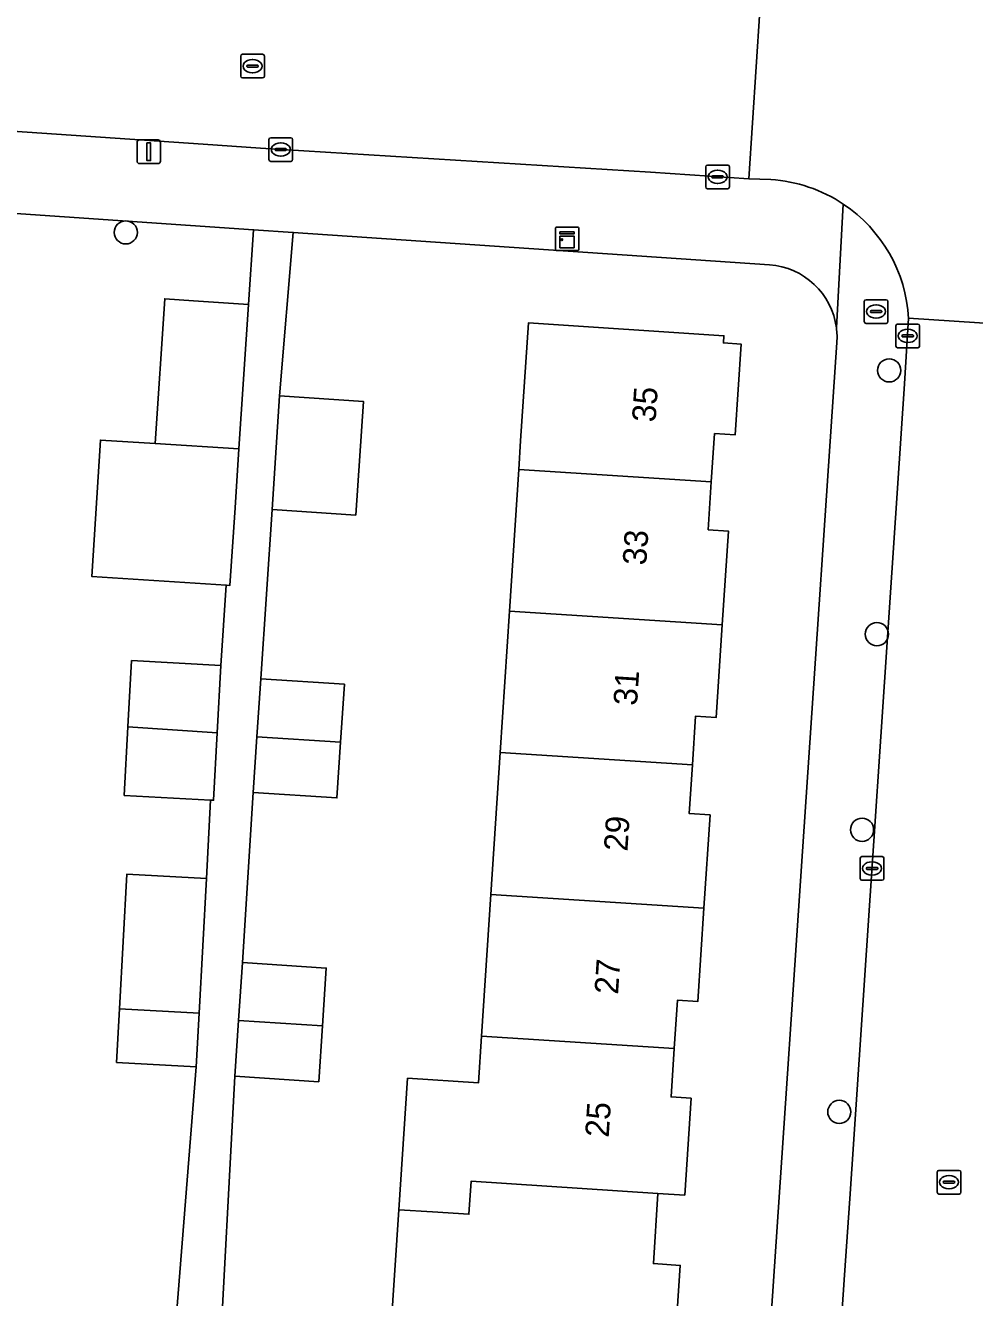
# Model space of a CAD drawing. Extents: x 161848 to 162726, y 385382 to 386521.
# Drawn here: x 162405.1 to 162445.2, y 385539 to 385592.8 of the extents above; entities that cross this region are included whole.
import ezdxf

# ---------------------------------------------------------------- set-up
doc = ezdxf.new("R2010")
doc.units = 0
for name, color, linetype in [('IMGEO_Boom', 7, 'Continuous'), ('IMGEO_Brandkraan', 7, 'Continuous'), ('IMGEO_Erf', 7, 'Continuous'), ('IMGEO_Kast', 7, 'Continuous'), ('IMGEO_Kolk', 7, 'Continuous'), ('IMGEO_Lichtmast', 7, 'Continuous'), ('IMGEO_Pand', 7, 'Continuous'), ('IMGEO_Pand_nummerreeks', 7, 'Continuous'), ('IMGEO_Rijbaan_lokaal_gesloten', 7, 'Continuous'), ('IMGEO_Rijbaan_lokaal_open', 7, 'Continuous'), ('IMGEO_Rioolput', 7, 'Continuous'), ('IMGEO_Voetpad_open', 7, 'Continuous')]:
    doc.layers.add(name, color=color, linetype=linetype)

msp = doc.modelspace()

# ---------------------------------------------------------------- linework, layer by layer
at = {"layer": 'IMGEO_Boom'}
for centre in [(162409.312, 385584.031), (162441.596, 385578.195), (162441.076, 385567.043), (162440.451, 385558.773), (162439.488, 385546.846)]:
    msp.add_circle(centre, 0.489, dxfattribs=at)
at = {"layer": 'IMGEO_Brandkraan'}
for p, q in [((162440.542, 385580.258), (162440.542, 385581.11)), ((162440.617, 385581.184), (162441.469, 385581.184)), ((162441.03, 385580.964), (162441.055, 385580.964)), ((162441.543, 385581.11), (162441.543, 385580.258)), ((162440.801, 385580.678), (162440.801, 385580.69)), ((162441.239, 385580.641), (162440.841, 385580.641)), ((162440.844, 385580.727), (162441.242, 385580.727)), ((162441.053, 385580.404), (162441.028, 385580.404)), ((162441.285, 385580.69), (162441.285, 385580.678)), ((162441.469, 385580.184), (162440.617, 385580.184))]:
    msp.add_line(p, q, dxfattribs=at)
for points in [[(162440.542, 385580.258), (162440.542, 385581.11)], [(162440.617, 385581.184), (162441.469, 385581.184)], [(162441.543, 385581.11), (162441.543, 385580.258)], [(162441.469, 385580.184), (162440.617, 385580.184)]]:
    msp.add_lwpolyline(points, dxfattribs=at)
for centre, radius, start, end in [((162440.619, 385581.108), 0.0765, 91.552, 178.448), ((162440.619, 385581.108), 0.0765, 91.552, 178.448), ((162441.467, 385581.108), 0.0765, 1.552, 88.448), ((162441.467, 385581.108), 0.0765, 1.552, 88.448), ((162440.619, 385580.26), 0.0765, 181.552, 268.448), ((162440.619, 385580.26), 0.0765, 181.552, 268.448), ((162440.841, 385580.687), 0.0403, 85.8775, 175.7526), ((162440.838, 385580.677), 0.0366, 178.938, 274.7102), ((162441.242, 385580.684), 0.043, 264.8664, 352.4533), ((162441.246, 385580.689), 0.0386, 1.7309, 96.639), ((162441.467, 385580.26), 0.0765, 271.552, 358.448), ((162441.467, 385580.26), 0.0765, 271.552, 358.448)]:
    msp.add_arc(centre, radius, start, end, dxfattribs=at)
for centre, major_axis, ratio, start_param, end_param in [((162441.029, 385580.684), (-0.387, 0.002), 0.722429, 4.712389, 7.853982), ((162441.054, 385580.684), (-0.39, 0.002), 0.717154, 1.570796, 4.712389)]:
    msp.add_ellipse(centre, major_axis=major_axis, ratio=ratio, start_param=start_param, end_param=end_param, dxfattribs=at)
at = {"layer": 'IMGEO_Erf'}
for points in [[(162411.454, 385538.275), (162412.284, 385548.754), (162408.925, 385548.938), (162409.049, 385551.203), (162409.36, 385556.9), (162412.719, 385556.716), (162412.899, 385560.029), (162409.243, 385560.228), (162409.401, 385563.129), (162409.554, 385565.925), (162413.336, 385565.718), (162413.561, 385569.117), (162407.876, 385569.477), (162408.242, 385575.251), (162410.552, 385575.105), (162410.959, 385581.223), (162412.172, 385581.142), (162414.505, 385580.987), (162414.714, 385584.138), (162404.051, 385584.872)], [(162436.53, 385582.66), (162416.391, 385584.025), (162415.817, 385577.119), (162419.358, 385576.884), (162419.039, 385572.079), (162415.498, 385572.314), (162415.018, 385565.16), (162418.559, 385564.925), (162418.397, 385562.48), (162418.24, 385560.12), (162414.699, 385560.355), (162414.248, 385553.162), (162417.789, 385552.927), (162417.627, 385550.484), (162417.47, 385548.122), (162413.929, 385548.357), (162413.235, 385535.449)], [(162420.358, 385535.046), (162420.863, 385542.71), (162421.229, 385548.269), (162424.222, 385548.072), (162424.352, 385550.049), (162424.746, 385556.037), (162425.142, 385562.045), (162425.535, 385568.02), (162425.929, 385574.004), (162426.009, 385575.222), (162426.336, 385580.201), (162434.606, 385579.658), (162434.586, 385579.355), (162435.33, 385579.306), (162435.077, 385575.469), (162434.21, 385575.526), (162434.075, 385573.479), (162433.942, 385571.457), (162434.8, 385571.4), (162434.539, 385567.438), (162434.282, 385563.522), (162433.412, 385563.579), (162433.276, 385561.52), (162433.14, 385559.461), (162434.02, 385559.403), (162433.76, 385555.455), (162433.5, 385551.507), (162432.64, 385551.564), (162432.506, 385549.522), (162432.371, 385547.479), (162433.217, 385547.423), (162432.948, 385543.326), (162431.81, 385543.401), (162431.623, 385540.431), (162432.761, 385540.356), (162432.493, 385536.276)], [(162431.712, 385465.708), (162431.842, 385467.698), (162434.023, 385500), (162439.383, 385579.377)]]:
    msp.add_lwpolyline(points, dxfattribs=at)
for centre, radius, start, end in [((162436.32, 385579.596), 3.071, 7.3682, 86.0855), ((162436.352, 385579.6), 3.039, 355.7977, 7.3793)]:
    msp.add_arc(centre, radius, start, end, dxfattribs=at)
at = {"layer": 'IMGEO_Kast'}
for p, q in [((162427.478, 385583.332), (162427.478, 385584.173)), ((162427.478, 385584.173), (162427.478, 385583.332)), ((162427.553, 385584.257), (162428.394, 385584.257)), ((162428.394, 385584.257), (162427.553, 385584.257)), ((162428.478, 385584.182), (162428.478, 385583.341)), ((162428.478, 385583.341), (162428.478, 385584.182)), ((162428.403, 385583.257), (162427.562, 385583.257)), ((162427.562, 385583.257), (162428.403, 385583.257))]:
    msp.add_line(p, q, dxfattribs=at)
for points in [[(162427.673, 385584.047), (162428.273, 385584.047), (162428.273, 385583.962), (162427.673, 385583.962), (162427.673, 385584.047)], [(162427.673, 385583.872), (162428.273, 385583.872), (162428.273, 385583.383), (162427.673, 385583.383), (162427.673, 385583.872)]]:
    msp.add_lwpolyline(points, dxfattribs=at)
msp.add_circle((162427.757, 385583.721), 0.0377, dxfattribs=at)
for centre, start, end in [((162427.556, 385584.179), 92.4484, 184.2845), ((162427.556, 385584.179), 92.4484, 184.2845), ((162428.4, 385584.179), 2.4484, 94.2845), ((162428.4, 385584.179), 2.4484, 94.2845), ((162427.556, 385583.335), 182.4484, 274.2845), ((162427.556, 385583.335), 182.4484, 274.2845), ((162428.4, 385583.335), 272.4484, 4.2845), ((162428.4, 385583.335), 272.4484, 4.2845)]:
    msp.add_arc(centre, 0.0779, start, end, dxfattribs=at)
at = {"layer": 'IMGEO_Kolk'}
for p, q in [((162415.367, 385587.107), (162415.367, 385587.959)), ((162415.442, 385588.033), (162416.294, 385588.033)), ((162415.855, 385587.813), (162415.88, 385587.813)), ((162416.368, 385587.959), (162416.368, 385587.107)), ((162415.626, 385587.527), (162415.626, 385587.539)), ((162416.064, 385587.49), (162415.666, 385587.49)), ((162415.669, 385587.576), (162416.067, 385587.576)), ((162415.878, 385587.253), (162415.853, 385587.253)), ((162416.11, 385587.539), (162416.11, 385587.527)), ((162416.294, 385587.033), (162415.442, 385587.033)), ((162433.84, 385585.951), (162433.84, 385586.803)), ((162433.915, 385586.877), (162434.767, 385586.877)), ((162434.841, 385586.803), (162434.841, 385585.951)), ((162434.099, 385586.371), (162434.099, 385586.383)), ((162434.537, 385586.334), (162434.139, 385586.334)), ((162434.142, 385586.42), (162434.54, 385586.42)), ((162434.328, 385586.657), (162434.353, 385586.657)), ((162434.583, 385586.383), (162434.583, 385586.371)), ((162434.767, 385585.877), (162433.915, 385585.877)), ((162434.351, 385586.097), (162434.326, 385586.097)), ((162441.88, 385579.226), (162441.88, 385580.078)), ((162441.955, 385580.152), (162442.807, 385580.152)), ((162442.368, 385579.932), (162442.393, 385579.932)), ((162442.881, 385580.078), (162442.881, 385579.226)), ((162442.139, 385579.646), (162442.139, 385579.658)), ((162442.577, 385579.609), (162442.179, 385579.609)), ((162442.182, 385579.695), (162442.58, 385579.695)), ((162442.391, 385579.372), (162442.366, 385579.372)), ((162442.623, 385579.658), (162442.623, 385579.646)), ((162442.807, 385579.152), (162441.955, 385579.152)), ((162440.372, 385556.714), (162440.372, 385557.566)), ((162440.447, 385557.64), (162441.299, 385557.64)), ((162440.631, 385557.134), (162440.631, 385557.146)), ((162440.674, 385557.183), (162441.072, 385557.183)), ((162440.86, 385557.42), (162440.885, 385557.42)), ((162441.115, 385557.146), (162441.115, 385557.134)), ((162441.373, 385557.566), (162441.373, 385556.714)), ((162441.299, 385556.64), (162440.447, 385556.64)), ((162441.069, 385557.097), (162440.671, 385557.097)), ((162440.883, 385556.86), (162440.858, 385556.86))]:
    msp.add_line(p, q, dxfattribs=at)
for points in [[(162415.367, 385587.107), (162415.367, 385587.959)], [(162415.442, 385588.033), (162416.294, 385588.033)], [(162416.368, 385587.959), (162416.368, 385587.107)], [(162416.294, 385587.033), (162415.442, 385587.033)], [(162433.84, 385585.951), (162433.84, 385586.803)], [(162433.915, 385586.877), (162434.767, 385586.877)], [(162434.841, 385586.803), (162434.841, 385585.951)], [(162434.767, 385585.877), (162433.915, 385585.877)], [(162441.88, 385579.226), (162441.88, 385580.078)], [(162441.955, 385580.152), (162442.807, 385580.152)], [(162442.881, 385580.078), (162442.881, 385579.226)], [(162442.807, 385579.152), (162441.955, 385579.152)], [(162440.372, 385556.714), (162440.372, 385557.566)], [(162440.447, 385557.64), (162441.299, 385557.64)], [(162441.373, 385557.566), (162441.373, 385556.714)], [(162441.299, 385556.64), (162440.447, 385556.64)]]:
    msp.add_lwpolyline(points, dxfattribs=at)
for centre, radius, start, end in [((162415.444, 385587.957), 0.0765, 91.552, 178.448), ((162415.444, 385587.957), 0.0765, 91.552, 178.448), ((162416.292, 385587.957), 0.0765, 1.552, 88.448), ((162416.292, 385587.957), 0.0765, 1.552, 88.448), ((162415.666, 385587.536), 0.0403, 85.8775, 175.7526), ((162415.663, 385587.526), 0.0366, 178.938, 274.7102), ((162416.067, 385587.533), 0.043, 264.8664, 352.4533), ((162416.071, 385587.538), 0.0386, 1.7309, 96.639), ((162415.444, 385587.109), 0.0765, 181.552, 268.448), ((162415.444, 385587.109), 0.0765, 181.552, 268.448), ((162416.292, 385587.109), 0.0765, 271.552, 358.448), ((162416.292, 385587.109), 0.0765, 271.552, 358.448), ((162433.917, 385586.801), 0.0765, 91.552, 178.448), ((162433.917, 385586.801), 0.0765, 91.552, 178.448), ((162434.765, 385586.801), 0.0765, 1.552, 88.448), ((162434.765, 385586.801), 0.0765, 1.552, 88.448), ((162434.139, 385586.38), 0.0403, 85.8775, 175.7526), ((162434.136, 385586.37), 0.0366, 178.938, 274.7102), ((162434.54, 385586.377), 0.043, 264.8664, 352.4533), ((162434.544, 385586.382), 0.0386, 1.7309, 96.639), ((162433.917, 385585.953), 0.0765, 181.552, 268.448), ((162433.917, 385585.953), 0.0765, 181.552, 268.448), ((162434.765, 385585.953), 0.0765, 271.552, 358.448), ((162434.765, 385585.953), 0.0765, 271.552, 358.448), ((162441.957, 385580.076), 0.0765, 91.552, 178.448), ((162441.957, 385580.076), 0.0765, 91.552, 178.448), ((162442.805, 385580.076), 0.0765, 1.552, 88.448), ((162442.805, 385580.076), 0.0765, 1.552, 88.448), ((162441.957, 385579.228), 0.0765, 181.552, 268.448), ((162441.957, 385579.228), 0.0765, 181.552, 268.448), ((162442.179, 385579.655), 0.0403, 85.8775, 175.7526), ((162442.176, 385579.645), 0.0366, 178.938, 274.7102), ((162442.58, 385579.652), 0.043, 264.8664, 352.4533), ((162442.584, 385579.657), 0.0386, 1.7309, 96.639), ((162442.805, 385579.228), 0.0765, 271.552, 358.448), ((162442.805, 385579.228), 0.0765, 271.552, 358.448), ((162440.449, 385557.564), 0.0765, 91.552, 178.448), ((162440.449, 385557.564), 0.0765, 91.552, 178.448), ((162440.671, 385557.143), 0.0403, 85.8775, 175.7526), ((162440.668, 385557.133), 0.0366, 178.938, 274.7102), ((162441.072, 385557.14), 0.043, 264.8664, 352.4533), ((162441.076, 385557.145), 0.0386, 1.7309, 96.639), ((162441.297, 385557.564), 0.0765, 1.552, 88.448), ((162441.297, 385557.564), 0.0765, 1.552, 88.448), ((162440.449, 385556.716), 0.0765, 181.552, 268.448), ((162440.449, 385556.716), 0.0765, 181.552, 268.448), ((162441.297, 385556.716), 0.0765, 271.552, 358.448), ((162441.297, 385556.716), 0.0765, 271.552, 358.448)]:
    msp.add_arc(centre, radius, start, end, dxfattribs=at)
for centre, major_axis, ratio, start_param, end_param in [((162415.854, 385587.533), (-0.387, 0.002), 0.722429, 4.712389, 7.853982), ((162415.879, 385587.533), (-0.39, 0.002), 0.717154, 1.570796, 4.712389), ((162434.327, 385586.377), (-0.387, 0.002), 0.722429, 4.712389, 7.853982), ((162434.352, 385586.377), (-0.39, 0.002), 0.717154, 1.570796, 4.712389), ((162442.367, 385579.652), (-0.387, 0.002), 0.722429, 4.712389, 7.853982), ((162442.392, 385579.652), (-0.39, 0.002), 0.717154, 1.570796, 4.712389), ((162440.859, 385557.14), (-0.387, 0.002), 0.722429, 4.712389, 7.853982), ((162440.884, 385557.14), (-0.39, 0.002), 0.717154, 1.570796, 4.712389)]:
    msp.add_ellipse(centre, major_axis=major_axis, ratio=ratio, start_param=start_param, end_param=end_param, dxfattribs=at)
at = {"layer": 'IMGEO_Lichtmast'}
for p, q in [((162409.787, 385587.037), (162409.787, 385587.837)), ((162409.787, 385587.837), (162409.787, 385587.037)), ((162409.887, 385587.937), (162410.677, 385587.937)), ((162410.677, 385587.937), (162409.887, 385587.937)), ((162410.777, 385587.837), (162410.777, 385587.037)), ((162410.777, 385587.037), (162410.777, 385587.837)), ((162410.677, 385586.937), (162409.887, 385586.937)), ((162409.887, 385586.937), (162410.677, 385586.937))]:
    msp.add_line(p, q, dxfattribs=at)
msp.add_lwpolyline([(162410.207, 385587.812), (162410.357, 385587.812), (162410.357, 385587.062), (162410.207, 385587.062), (162410.207, 385587.812)], dxfattribs=at)
for centre, start, end in [((162409.887, 385587.837), 90, 180), ((162409.887, 385587.837), 90, 180), ((162410.677, 385587.837), 0, 90), ((162410.677, 385587.837), 360, 90), ((162409.887, 385587.037), 180, 270), ((162409.887, 385587.037), 180, 270), ((162410.677, 385587.037), 270, 0), ((162410.677, 385587.037), 270, 0)]:
    msp.add_arc(centre, 0.1, start, end, dxfattribs=at)
at = {"layer": 'IMGEO_Pand'}
for points in [[(162414.099, 385574.88), (162414.505, 385580.987), (162412.172, 385581.142), (162410.959, 385581.223), (162410.552, 385575.105)], [(162434.075, 385573.479), (162434.21, 385575.526), (162435.077, 385575.469), (162435.33, 385579.306), (162434.586, 385579.355), (162434.606, 385579.658), (162426.336, 385580.201), (162426.009, 385575.222), (162425.929, 385574.004)], [(162419.358, 385576.884), (162415.817, 385577.119), (162415.498, 385572.314), (162419.039, 385572.079)], [(162414.099, 385574.88), (162410.552, 385575.105), (162408.242, 385575.251), (162407.876, 385569.477), (162413.561, 385569.117), (162413.715, 385569.107), (162413.933, 385572.382)], [(162425.929, 385574.004), (162425.535, 385568.02), (162434.539, 385567.438), (162434.8, 385571.4), (162433.942, 385571.457), (162434.075, 385573.479)], [(162433.276, 385561.52), (162433.412, 385563.579), (162434.282, 385563.522), (162434.539, 385567.438), (162425.535, 385568.02), (162425.142, 385562.045)], [(162413.336, 385565.718), (162409.554, 385565.925), (162409.401, 385563.129), (162413.181, 385562.874)], [(162418.559, 385564.925), (162415.018, 385565.16), (162414.855, 385562.709), (162418.397, 385562.48)], [(162413.181, 385562.874), (162409.401, 385563.129), (162409.243, 385560.228), (162412.899, 385560.029), (162413.025, 385560.022)], [(162414.699, 385560.355), (162418.24, 385560.12), (162418.397, 385562.48), (162414.855, 385562.709)], [(162433.76, 385555.455), (162434.02, 385559.403), (162433.14, 385559.461), (162433.276, 385561.52), (162425.142, 385562.045), (162424.746, 385556.037)], [(162412.719, 385556.716), (162409.36, 385556.9), (162409.049, 385551.203), (162412.408, 385551.02)], [(162432.506, 385549.522), (162432.64, 385551.564), (162433.5, 385551.507), (162433.76, 385555.455), (162424.746, 385556.037), (162424.352, 385550.049)], [(162417.789, 385552.927), (162414.248, 385553.162), (162414.085, 385550.713), (162417.627, 385550.484)], [(162412.408, 385551.02), (162409.049, 385551.203), (162408.925, 385548.938), (162412.284, 385548.754)], [(162413.929, 385548.357), (162417.47, 385548.122), (162417.627, 385550.484), (162414.085, 385550.713)], [(162423.825, 385542.515), (162423.919, 385543.918), (162431.81, 385543.401), (162432.948, 385543.326), (162433.217, 385547.423), (162432.371, 385547.479), (162432.506, 385549.522), (162424.352, 385550.049), (162424.222, 385548.072), (162421.229, 385548.269), (162420.863, 385542.71), (162422.283, 385542.617)], [(162421.457, 385534.971), (162422.23, 385534.918), (162423.319, 385534.843), (162431.484, 385534.282), (162431.619, 385536.334), (162432.493, 385536.276), (162432.761, 385540.356), (162431.623, 385540.431), (162431.81, 385543.401), (162423.919, 385543.918), (162423.825, 385542.515), (162422.283, 385542.617), (162420.863, 385542.71), (162420.358, 385535.046)]]:
    msp.add_lwpolyline(points, close=True, dxfattribs=at)
at = {"layer": 'IMGEO_Rijbaan_lokaal_gesloten'}
msp.add_lwpolyline([(162450.162, 385577.468), (162450.352, 385579.883), (162442.418, 385580.396), (162442.248, 385577.631), (162439.944, 385543.379), (162439.699, 385539.748), (162437.017, 385500), (162434.834, 385467.105), (162434.805, 385466.668), (162433.595, 385448.457), (162433.536, 385447.496), (162432.367, 385428.377), (162432.18, 385425.321), (162430.698, 385404.895), (162430.353, 385400.004), (162435.988, 385399.644), (162436.331, 385400.107), (162438.143, 385401.743)], dxfattribs=at)
at = {"layer": 'IMGEO_Rijbaan_lokaal_open'}
for points in [[(162392.515, 385589.122), (162412.585, 385587.758), (162415.011, 385587.593), (162431.505, 385586.582), (162435.655, 385586.297), (162436.128, 385593.403), (162432.653, 385593.623), (162250.141, 385605.918)], [(162442.418, 385580.396), (162450.352, 385579.883), (162451.635, 385598.888)], [(162437.247, 385593.361), (162436.128, 385593.403), (162435.655, 385586.297), (162436.585, 385586.264)]]:
    msp.add_lwpolyline(points, dxfattribs=at)
for centre, radius, start, end in [((162436.192, 385580.038), 6.238, 56.2651, 86.3843), ((162436.195, 385580.042), 6.233, 3.2533, 56.2722)]:
    msp.add_arc(centre, radius, start, end, dxfattribs=at)
at = {"layer": 'IMGEO_Rioolput'}
for p, q in [((162414.246, 385591.558), (162415.098, 385591.558)), ((162414.171, 385590.632), (162414.171, 385591.484)), ((162414.43, 385591.052), (162414.43, 385591.064)), ((162414.868, 385591.015), (162414.47, 385591.015)), ((162414.473, 385591.101), (162414.871, 385591.101)), ((162414.659, 385591.338), (162414.684, 385591.338)), ((162414.914, 385591.064), (162414.914, 385591.052)), ((162415.172, 385591.484), (162415.172, 385590.632)), ((162415.098, 385590.558), (162414.246, 385590.558)), ((162414.682, 385590.778), (162414.657, 385590.778)), ((162443.627, 385543.448), (162443.627, 385544.3)), ((162443.702, 385544.374), (162444.554, 385544.374)), ((162444.628, 385544.3), (162444.628, 385543.448)), ((162443.886, 385543.868), (162443.886, 385543.88)), ((162444.324, 385543.831), (162443.926, 385543.831)), ((162443.929, 385543.917), (162444.327, 385543.917)), ((162444.115, 385544.154), (162444.14, 385544.154)), ((162444.37, 385543.88), (162444.37, 385543.868)), ((162444.554, 385543.374), (162443.702, 385543.374)), ((162444.138, 385543.594), (162444.113, 385543.594))]:
    msp.add_line(p, q, dxfattribs=at)
for points in [[(162414.246, 385591.558), (162415.098, 385591.558)], [(162414.171, 385590.632), (162414.171, 385591.484)], [(162415.172, 385591.484), (162415.172, 385590.632)], [(162415.098, 385590.558), (162414.246, 385590.558)], [(162443.627, 385543.448), (162443.627, 385544.3)], [(162443.702, 385544.374), (162444.554, 385544.374)], [(162444.628, 385544.3), (162444.628, 385543.448)], [(162444.554, 385543.374), (162443.702, 385543.374)]]:
    msp.add_lwpolyline(points, dxfattribs=at)
for centre, radius, start, end in [((162414.248, 385591.482), 0.0765, 91.552, 178.448), ((162414.248, 385591.482), 0.0765, 91.552, 178.448), ((162415.096, 385591.482), 0.0765, 1.552, 88.448), ((162415.096, 385591.482), 0.0765, 1.552, 88.448), ((162414.47, 385591.061), 0.0403, 85.8775, 175.7526), ((162414.467, 385591.051), 0.0366, 178.938, 274.7102), ((162414.871, 385591.058), 0.043, 264.8664, 352.4533), ((162414.875, 385591.063), 0.0386, 1.7309, 96.639), ((162414.248, 385590.634), 0.0765, 181.552, 268.448), ((162414.248, 385590.634), 0.0765, 181.552, 268.448), ((162415.096, 385590.634), 0.0765, 271.552, 358.448), ((162415.096, 385590.634), 0.0765, 271.552, 358.448), ((162443.704, 385544.298), 0.0765, 91.552, 178.448), ((162443.704, 385544.298), 0.0765, 91.552, 178.448), ((162444.552, 385544.298), 0.0765, 1.552, 88.448), ((162444.552, 385544.298), 0.0765, 1.552, 88.448), ((162443.926, 385543.877), 0.0403, 85.8775, 175.7526), ((162443.923, 385543.867), 0.0366, 178.938, 274.7102), ((162444.327, 385543.874), 0.043, 264.8664, 352.4533), ((162444.331, 385543.879), 0.0386, 1.7309, 96.639), ((162443.704, 385543.45), 0.0765, 181.552, 268.448), ((162443.704, 385543.45), 0.0765, 181.552, 268.448), ((162444.552, 385543.45), 0.0765, 271.552, 358.448), ((162444.552, 385543.45), 0.0765, 271.552, 358.448)]:
    msp.add_arc(centre, radius, start, end, dxfattribs=at)
for centre, major_axis, ratio, start_param, end_param in [((162414.658, 385591.058), (-0.387, 0.002), 0.722429, 4.712389, 7.853982), ((162414.683, 385591.058), (-0.39, 0.002), 0.717154, 1.570796, 4.712389), ((162444.114, 385543.874), (-0.387, 0.002), 0.722429, 4.712389, 7.853982), ((162444.139, 385543.874), (-0.39, 0.002), 0.717154, 1.570796, 4.712389)]:
    msp.add_ellipse(centre, major_axis=major_axis, ratio=ratio, start_param=start_param, end_param=end_param, dxfattribs=at)
at = {"layer": 'IMGEO_Voetpad_open'}
for points in [[(162435.655, 385586.297), (162431.505, 385586.582), (162415.011, 385587.593), (162412.585, 385587.758), (162392.515, 385589.122)], [(162388.207, 385587.672), (162392.742, 385585.627), (162395.694, 385585.393), (162404.051, 385584.872), (162414.714, 385584.138), (162416.391, 385584.025), (162436.53, 385582.66)], [(162436.585, 385586.264), (162435.655, 385586.297)], [(162439.656, 385585.226), (162439.366, 385579.99)], [(162439.366, 385579.99), (162439.656, 385585.226)], [(162413.235, 385535.449), (162413.929, 385548.357), (162414.085, 385550.713), (162414.248, 385553.162), (162414.699, 385560.355), (162414.855, 385562.709), (162415.018, 385565.16), (162415.498, 385572.314), (162415.817, 385577.119), (162416.391, 385584.025), (162414.714, 385584.138), (162414.505, 385580.987), (162414.099, 385574.88), (162413.933, 385572.382), (162413.715, 385569.107), (162413.561, 385569.117), (162413.336, 385565.718), (162413.181, 385562.874), (162413.025, 385560.022), (162412.899, 385560.029), (162412.719, 385556.716), (162412.408, 385551.02), (162412.284, 385548.754), (162411.454, 385538.275)], [(162434.504, 385465.962), (162434.834, 385467.105), (162437.017, 385500), (162439.699, 385539.748), (162439.944, 385543.379), (162442.248, 385577.631), (162442.418, 385580.396)], [(162439.383, 385579.377), (162434.023, 385500), (162431.842, 385467.698), (162431.712, 385465.708), (162431.805, 385462.492)]]:
    msp.add_lwpolyline(points, dxfattribs=at)
for centre, radius, start, end in [((162436.192, 385580.038), 6.238, 56.2651, 86.3843), ((162436.195, 385580.042), 6.233, 3.2533, 56.2722), ((162436.32, 385579.596), 3.071, 7.3682, 86.0855), ((162436.352, 385579.6), 3.039, 355.7977, 7.3793)]:
    msp.add_arc(centre, radius, start, end, dxfattribs=at)

# ---------------------------------------------------------------- texts
at = {"layer": 'IMGEO_Pand_nummerreeks'}
for s, p in [('35', (162431.715, 385575.983)), ('33', (162431.319, 385569.936)), ('31', (162430.929, 385564.001)), ('29', (162430.526, 385557.841)), ('27', (162430.129, 385551.794)), ('25', (162429.733, 385545.746))]:
    msp.add_text(s, height=1, rotation=86.2486, dxfattribs=at).set_placement(p)

doc.saveas('drawing.dxf')
